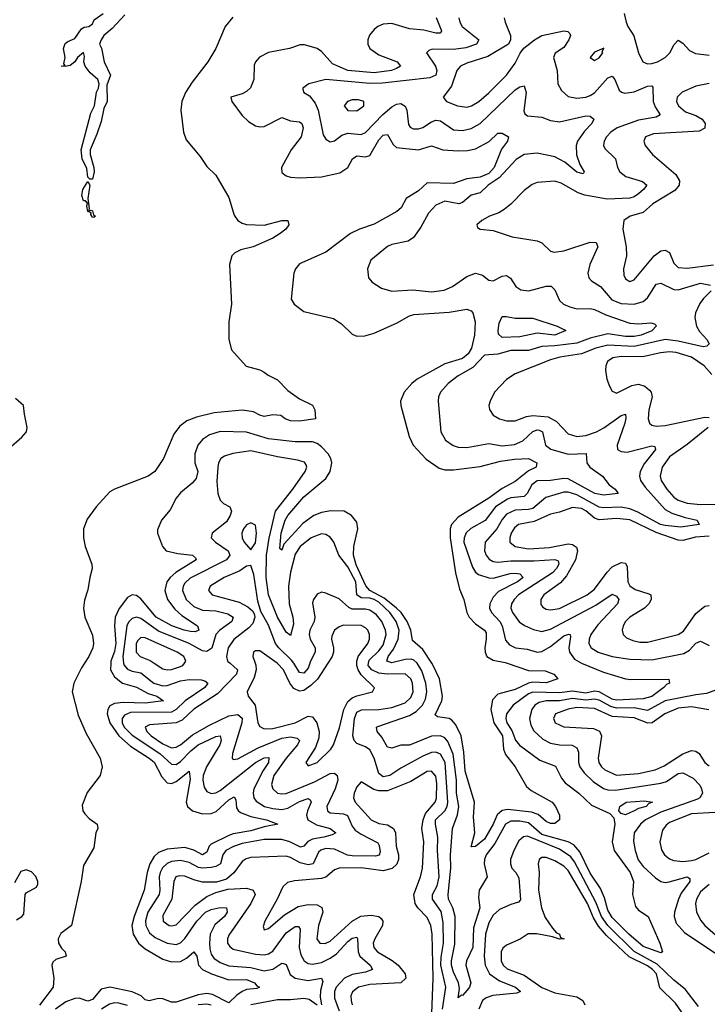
# Model space of a CAD drawing. Header units: inches. Extents: x 1552611 to 1694776, y 811966 to 917215.
# Tile 479 of 549: x 1651340 to 1654462, y 908452 to 912921. Entities that reach past the tile are written whole.
import ezdxf

# ---------------------------------------------------------------- set-up
doc = ezdxf.new("R2010")
doc.units = ezdxf.units.IN
doc.header["$MEASUREMENT"] = 0
doc.layers.add('B6950', color=7, linetype='Continuous')
doc.layers.add('B6951', color=7, linetype='Continuous')

msp = doc.modelspace()

# ---------------------------------------------------------------- linework, layer by layer
at = {"layer": 'B6950', "color": 5}
for points, elevation in [([(1651634.5, 910000), (1651620.8, 909979.2), (1651586.6, 909910), (1651578.6, 909870), (1651605.1, 909765.1), (1651641.7, 909681.7), (1651705, 909570), (1651714.7, 909530), (1651704.9, 909490), (1651647.1, 909413), (1651624.2, 909355.9), (1651627.3, 909330), (1651635.9, 909315.9), (1651655.5, 909295.5), (1651692.4, 909270), (1651694.6, 909250), (1651686.5, 909230), (1651677.2, 909162.8), (1651630, 909082.7), (1651619.7, 909010), (1651576, 908810), (1651527.2, 908772.8), (1651514.9, 908750), (1651517, 908730), (1651530, 908706.8), (1651546.8, 908690), (1651551, 908670), (1651504.8, 908655.2), (1651490, 908644), (1651485.7, 908630), (1651495.2, 908570), (1651491.9, 908530), (1651430, 908448.6)], 680), ([(1651753.8, 910000), (1651751.8, 909970), (1651770, 909938.9), (1651807.4, 909910), (1651870, 909892.2), (1651923.5, 909863.5), (1651962.2, 909850), (1651993, 909830), (1651910, 909818.5), (1651810, 909821.5), (1651770, 909817.6), (1651750, 909807.5), (1651739.9, 909790), (1651737.8, 909770), (1651749.2, 909730), (1651790, 909670.1), (1651843.9, 909623.9), (1651928.2, 909570), (1651950, 909550.5), (1651984.9, 909484.9), (1652010, 909457.5), (1652030, 909454.3), (1652050, 909463.4), (1652110.1, 909510.1), (1652113.4, 909473.4), (1652096.6, 909370), (1652102.3, 909350), (1652125, 909330), (1652170, 909316.3), (1652210, 909317.4), (1652232.5, 909327.5), (1652290, 909380.4), (1652313.1, 909393.1), (1652320.7, 909380.7), (1652324.6, 909344.6), (1652331.5, 909331.5), (1652343.1, 909323.1), (1652390, 909304.4), (1652460.4, 909290), (1652512.4, 909270), (1652450, 909257.9), (1652390, 909239.4), (1652310, 909226.2), (1652290, 909218.4), (1652210, 909178.7), (1652200.1, 909170), (1652190, 909143.1), (1652170.1, 909129.9), (1652130, 909152.4), (1652090, 909163.4), (1652010, 909156.6), (1651970, 909141.2), (1651950, 909123.6), (1651930.3, 909089.7), (1651918.2, 909050), (1651905, 908970), (1651859.9, 908850), (1651849.4, 908810), (1651854.6, 908770), (1651878.8, 908730), (1651910, 908704.5), (1651990, 908657.3), (1652030, 908644.3), (1652070, 908646.1), (1652097.9, 908662), (1652130, 908691), (1652144.3, 908670), (1652151.9, 908630), (1652169.6, 908609.6), (1652210.9, 908590), (1652290, 908562.6), (1652370, 908564.4), (1652405.8, 908550), (1652416.4, 908536.4), (1652428.5, 908530), (1652416.8, 908523.2), (1652370, 908519), (1652350, 908510.5), (1652326.1, 908493.9), (1652290, 908458.6), (1652216, 908496), (1652190, 908501.5), (1652150, 908495.8), (1652050, 908461.3), (1652030, 908462.2), (1651990, 908476.8), (1651970, 908478.7), (1651927.8, 908467.8), (1651910, 908472.3), (1651890.9, 908490.9), (1651850, 908509.4), (1651750, 908530.4), (1651710, 908520.7), (1651670, 908474.2), (1651650, 908465.6), (1651610, 908480.2), (1651590, 908478.2), (1651550, 908463.2), (1651503.4, 908430)], 720), ([(1651811.8, 910000), (1651812.8, 909992.8), (1651830, 909972.8), (1651850, 909963.7), (1651890, 909957.1), (1651949, 909910), (1651990, 909897.2), (1652010, 909899), (1652070, 909920.4), (1652110, 909927), (1652164.7, 909924.7), (1652180.7, 909920.7), (1652194.1, 909910), (1652180.9, 909890), (1652091.2, 909830), (1652050.4, 909789.6), (1652030, 909778.3), (1651843.3, 909776.7), (1651815.3, 909764.7), (1651805.8, 909750), (1651806, 909730), (1651815, 909710), (1651850, 909673.4), (1651975.9, 909590), (1652030, 909542.3), (1652050, 909541.1), (1652070, 909554.2), (1652116.7, 909603.3), (1652150.9, 909630), (1652230, 909668.1), (1652250.5, 909670.5), (1652255.2, 909650), (1652248.4, 909630), (1652187.8, 909530), (1652173.5, 909490), (1652170.9, 909470), (1652177.9, 909437.9), (1652190, 909417.5), (1652208.7, 909408.7), (1652230, 909412), (1652250, 909423.1), (1652410, 909549.7), (1652450, 909570.4), (1652471.8, 909571.8), (1652469.5, 909550), (1652446, 909514), (1652403.8, 909430), (1652400.3, 909410), (1652402.8, 909390), (1652413.9, 909373.9), (1652451.1, 909350), (1652490, 909340.2), (1652530, 909337), (1652556.9, 909343.1), (1652610, 909373.3), (1652650, 909386), (1652659.5, 909379.5), (1652662.8, 909370), (1652646.4, 909330), (1652642.7, 909310), (1652647.8, 909290), (1652686.9, 909266.9), (1652750.3, 909250), (1652775, 909230), (1652759.4, 909220.6), (1652720.3, 909210), (1652670, 909202.1), (1652648.9, 909191.1), (1652630, 909170.4), (1652614.3, 909165.7), (1652567.1, 909190), (1652530, 909199.8), (1652450, 909199.6), (1652350, 909181.5), (1652311.1, 909168.9), (1652275.9, 909150), (1652263, 909130), (1652252, 909090), (1652230, 909077), (1652210, 909072.9), (1652170, 909069.4), (1652152.5, 909072.5), (1652110, 909095.4), (1652070, 909104.8), (1652030, 909099.8), (1652010, 909091), (1651989, 909071), (1651978, 909050), (1651973.1, 909030), (1651975.8, 908970), (1651972.6, 908950), (1651922.1, 908870), (1651911.5, 908831.5), (1651912.8, 908810), (1651930, 908777.1), (1651955.9, 908755.9), (1652010, 908728.9), (1652050, 908723.1), (1652070, 908730.6), (1652090, 908750.1), (1652144.3, 908830), (1652184.1, 908870), (1652210, 908881.8), (1652250, 908891.6), (1652279, 908890), (1652281.8, 908870), (1652270.1, 908850), (1652226.6, 908813.4), (1652205.4, 908770), (1652201.1, 908730), (1652203.7, 908703.7), (1652210, 908680.2), (1652222, 908661.9), (1652250, 908642), (1652290, 908627.1), (1652390, 908618.5), (1652450, 908604.3), (1652490, 908611.2), (1652530, 908638.5), (1652537.7, 908637.7), (1652550, 908632.8), (1652567.9, 908587.9), (1652590.7, 908570.7), (1652650, 908560.6), (1652710.4, 908570), (1652715.7, 908555.7), (1652706, 908514), (1652704.8, 908484.8), (1652710.1, 908449.9)], 740), ([(1652295.2, 910000), (1652328.3, 909970), (1652324.8, 909950), (1652238.1, 909861.9), (1652130, 909792.3), (1652078.1, 909741.9), (1652050, 909729.9), (1651930, 909721.2), (1651910.2, 909710), (1651916.8, 909690), (1651936.3, 909670), (1651990, 909633.7), (1652030, 909616.7), (1652050, 909618.5), (1652070, 909629.7), (1652125, 909675), (1652201.4, 909718.6), (1652290, 909760.7), (1652330, 909768.1), (1652350, 909750.2), (1652348.3, 909730), (1652306.4, 909590), (1652304.4, 909570), (1652310, 909563.6), (1652330, 909566.9), (1652423.4, 909616.6), (1652530, 909659.8), (1652570, 909666.4), (1652600.5, 909660.5), (1652610.6, 909650), (1652601.5, 909630), (1652550, 909569.5), (1652493.8, 909490), (1652483.3, 909450), (1652489.4, 909429.4), (1652511.1, 909411.1), (1652530, 909406.9), (1652550, 909409.3), (1652678.8, 909461.2), (1652750, 909499.2), (1652770, 909501.4), (1652781.7, 909490), (1652784, 909470), (1652771.8, 909430), (1652735.1, 909350), (1652736.8, 909330), (1652750, 909321.2), (1652810, 909316.3), (1652828.4, 909308.4), (1652850, 909260.5), (1652863.1, 909243.1), (1652890, 909223.8), (1652965.6, 909185.6), (1652972.5, 909172.5), (1652976, 909144), (1652971.4, 909128.6), (1652955.3, 909124.7), (1652850, 909125.6), (1652828.8, 909128.8), (1652770, 909156.5), (1652730, 909159), (1652707.9, 909152.1), (1652697.2, 909142.8), (1652671.8, 909090), (1652650, 909085.3), (1652613.7, 909093.7), (1652570, 909118), (1652550, 909124), (1652390, 909118), (1652367.9, 909112.1), (1652350, 909100.2), (1652311.8, 909048.2), (1652279.6, 909020.4), (1652233.7, 909006.3), (1652170, 909006.4), (1652130, 909017), (1652090, 909034.2), (1652064.5, 909035.5), (1652049.5, 909030), (1652039.9, 909010), (1652031.2, 908930), (1651990, 908855.1), (1651991, 908830), (1652019.3, 908810), (1652030, 908807.7), (1652050, 908813.3), (1652137.4, 908902.6), (1652190, 908941.2), (1652230, 908959.4), (1652284.7, 908975.3), (1652370, 908979.2), (1652399.7, 908970), (1652408.5, 908950), (1652390.1, 908910), (1652290, 908766.6), (1652283.5, 908750), (1652283.9, 908730), (1652294.2, 908714.2), (1652310, 908703.1), (1652410, 908679), (1652450, 908676.2), (1652470, 908680.9), (1652490, 908694), (1652550, 908776.7), (1652590, 908805.8), (1652605.6, 908805.6), (1652613.2, 908793.2), (1652608.3, 908710), (1652615.9, 908675.9), (1652631, 908650), (1652650, 908637.5), (1652670, 908634.1), (1652710, 908642.3), (1652750, 908660.9), (1652778.6, 908681.4), (1652830, 908737), (1652850, 908752), (1652870, 908756.9), (1652874.4, 908750), (1652876.1, 908690), (1652884.3, 908670), (1652930.8, 908630), (1652942.2, 908610), (1652910, 908597.4), (1652850, 908587.3), (1652814.6, 908570), (1652777.3, 908530), (1652769.7, 908510), (1652770, 908480.4), (1652790, 908422.7)], 760), ([(1651951.3, 910000), (1651990, 909975.4), (1652010, 909970.1), (1652030, 909971.6), (1652070, 909984.9), (1652081.4, 909990), (1652088.2, 910000)], 760), ([(1652409.3, 910000), (1652412.1, 909992), (1652413.3, 909970), (1652404, 909936), (1652372.2, 909870), (1652377.1, 909850), (1652409.3, 909809.3), (1652421.9, 909730), (1652430, 909712.4), (1652450, 909701.9), (1652490, 909703.8), (1652590, 909729.7), (1652650, 909760.3), (1652670, 909756.9), (1652689.4, 909729.4), (1652698.9, 909690), (1652698.5, 909661.5), (1652682.5, 909617.6), (1652639.6, 909550), (1652650, 909534.4), (1652690, 909549.5), (1652752.8, 909610), (1652765.3, 909630), (1652792.5, 909707.5), (1652812.3, 909790), (1652830, 909826.4), (1652850, 909843.6), (1652870, 909852.3), (1652942.4, 909870), (1652950.9, 909889.1), (1652890, 909947), (1652876, 909970), (1652870.2, 909990), (1652870.2, 910000)], 780), ([(1652738.8, 910000), (1652691.5, 909928.5), (1652661.5, 909898.5), (1652630, 909876.4), (1652610, 909873.8), (1652585.1, 909885.1), (1652565.9, 909910), (1652537.9, 909970), (1652510, 909998.9), (1652508.4, 910000)], 780), ([(1652657.5, 910000), (1652650, 909977.4), (1652630, 909954.6), (1652610, 909958.6), (1652584.1, 910000)], 760), ([(1653259.6, 908430), (1653274.6, 908530), (1653251.5, 908630), (1653253.3, 908666.7), (1653264.8, 908730), (1653262.7, 908822.7), (1653252.8, 908872.8), (1653213.5, 908930), (1653214, 908950), (1653234.9, 908990), (1653243.8, 909030), (1653237.4, 909150), (1653238.8, 909210), (1653227, 909270), (1653227.7, 909290), (1653270.6, 909330), (1653280.5, 909350), (1653283.2, 909370), (1653272, 909550), (1653250, 909587.2), (1653230, 909596.4), (1653210, 909595.3), (1653170, 909578.5), (1653070, 909524.6), (1653020.5, 909490), (1652990, 909484.1), (1652970, 909500.2), (1652949.1, 909569.1), (1652930, 909606.9), (1652910, 909621.2), (1652870, 909635.4), (1652858.1, 909650), (1652853.2, 909670), (1652860.1, 909750), (1652870, 909777.8), (1652891.1, 909788.9), (1652970, 909789.7), (1653030, 909798.7), (1653090, 909820.7), (1653115.5, 909844.5), (1653126.5, 909870), (1653123.7, 909910), (1653115.6, 909930), (1653090, 909952.1), (1653010, 909950.2), (1652970, 909955.7), (1652938.4, 909970), (1652922.4, 909990), (1652924, 910000)], 760), ([(1653890, 909999.9), (1653990, 909959.9), (1654090.6, 909929.4), (1654113.9, 909926.1), (1654287.5, 909927.5), (1654290.4, 909910), (1654276.6, 909903.4), (1654264.2, 909890), (1654210, 909849.4), (1654170, 909838.9), (1654050, 909832.1), (1654030, 909837.5), (1653970, 909870), (1653950, 909873.1), (1653910, 909864.4), (1653850, 909873.6), (1653790, 909865.1), (1653670, 909868.6), (1653650, 909861.5), (1653579.8, 909810), (1653550.1, 909770), (1653546.5, 909750), (1653551.9, 909730), (1653574.2, 909694.2), (1653591, 909651), (1653608.6, 909628.6), (1653700.8, 909560.8), (1653772.6, 909532.6), (1653799.2, 909479.2), (1653817, 909457), (1653878.9, 909410), (1653935.9, 909355.9), (1654018.5, 909318.5), (1654037.9, 909297.9), (1654042.3, 909270), (1654029.6, 909190), (1654039.1, 909150), (1654111.9, 909050), (1654126.2, 909010), (1654122.2, 908950), (1654136.3, 908896.3), (1654150, 908878.9), (1654193.3, 908850), (1654246.5, 908730), (1654258, 908690), (1654250, 908686), (1654170, 908715), (1654106, 908770), (1654030, 908846.7), (1654010, 908879.5), (1653995.2, 908935.2), (1653977, 908977), (1653930, 909047.6), (1653883.6, 909143.6), (1653855.2, 909175.2), (1653829.4, 909189.4), (1653710, 909222.6), (1653650, 909276.1), (1653610, 909283.7), (1653570, 909283.4), (1653545.7, 909270), (1653497.3, 909182.7), (1653458.1, 909130), (1653450.5, 909110), (1653449.2, 909090), (1653462.9, 909030), (1653426.6, 908970), (1653422.7, 908937.3), (1653428.3, 908890), (1653400.7, 908799.3), (1653397.2, 908710), (1653367.8, 908650), (1653365.1, 908630), (1653388.6, 908550), (1653381.7, 908530), (1653370, 908514), (1653350, 908492.8), (1653345.8, 908494.2), (1653330, 908481.2), (1653336.2, 908523.8), (1653332.5, 908550), (1653310, 908597.4), (1653300.3, 908630), (1653299.7, 908650), (1653315, 908725), (1653317.4, 908850), (1653305.9, 908890), (1653286.5, 908930), (1653284.7, 908950), (1653297, 909070), (1653296.6, 909130), (1653305.1, 909250), (1653327.8, 909312.2), (1653333.4, 909350), (1653322.5, 909410), (1653322.6, 909470), (1653307.8, 909587.8), (1653284.3, 909644.3), (1653270, 909661.6), (1653250, 909671.1), (1653210, 909668.6), (1653110, 909628.7), (1653070, 909628.9), (1653030, 909614.6), (1653010, 909619.8), (1652983.9, 909663.9), (1652962.2, 909690), (1652960.4, 909710), (1652966.4, 909713.6), (1653110, 909762.3), (1653139.3, 909780.7), (1653168, 909810), (1653182.8, 909837.2), (1653188.5, 909870), (1653184.3, 909910), (1653166, 909966), (1653144.1, 910000)], 740), ([(1653552.8, 910000), (1653650, 909966.8), (1653726.2, 909966.2), (1653764.4, 909950), (1653783, 909930), (1653729.5, 909910.5), (1653670, 909914.4), (1653650, 909910), (1653590, 909880.4), (1653510, 909859.7), (1653486.3, 909833.7), (1653479.3, 909790), (1653492.9, 909730), (1653532.4, 909670), (1653536.7, 909610), (1653545.7, 909585.7), (1653589.5, 909530), (1653640.8, 909440.8), (1653662.3, 909422.3), (1653757.3, 909370), (1653772.9, 909350), (1653790.4, 909310), (1653790.6, 909290), (1653770, 909272.3), (1653750, 909273.3), (1653730, 909281.7), (1653693.1, 909313.1), (1653663.8, 909323.8), (1653556.2, 909336.2), (1653530, 909332.4), (1653507.3, 909312.7), (1653490, 909269.9), (1653450, 909201.7), (1653410, 909169), (1653390, 909166.6), (1653406.3, 909230), (1653400.9, 909300.9), (1653405.5, 909370), (1653363.1, 909510), (1653357, 909597), (1653344.1, 909670), (1653320, 909719.9), (1653301.8, 909741.8), (1653289.1, 909749.1), (1653237.3, 909757.3), (1653226.5, 909766.5), (1653257.2, 909830), (1653259.3, 909850), (1653246.4, 909930), (1653217.6, 909990), (1653211, 910000)], 720), ([(1654532.5, 909890), (1654457.9, 909862.1), (1654410, 909856.9), (1654270, 909829.4), (1654190, 909786.1), (1654130, 909797.1), (1654050, 909796.7), (1654023.8, 909803.8), (1653970, 909832.5), (1653950, 909836.5), (1653910, 909832), (1653850, 909840.5), (1653790, 909828.9), (1653730, 909828.9), (1653698, 909822), (1653678.8, 909810), (1653665.4, 909790), (1653654.6, 909750), (1653659.8, 909719.8), (1653673.5, 909693.5), (1653715.1, 909655.1), (1653750, 909637.5), (1653790, 909630.1), (1653847.7, 909627.7), (1653870, 909616.3), (1653876.8, 909596.8), (1653877.4, 909550), (1653883.6, 909530), (1653903.1, 909503.1), (1653942.8, 909462.8), (1653990, 909431.9), (1654010, 909425.1), (1654044.3, 909424.3), (1654250, 909456.3), (1654276.8, 909463.2), (1654330, 909499.3), (1654350, 909503), (1654397.8, 909477.8), (1654427, 909447), (1654435.9, 909430), (1654439.3, 909410), (1654427.4, 909390), (1654417.3, 909382.7), (1654250, 909324.6), (1654180.4, 909290), (1654158, 909270), (1654129.6, 909230), (1654127.3, 909192.7), (1654134.1, 909150), (1654148.5, 909108.5), (1654170, 909077.6), (1654225.8, 909025.8), (1654250, 909009.3), (1654270, 909005.3), (1654288.1, 909008.1), (1654370, 909030.1), (1654382.5, 909022.5), (1654382.5, 909010), (1654343.2, 908956.8), (1654330.4, 908930), (1654313.3, 908870), (1654311.8, 908850), (1654320.2, 908820.2), (1654358.3, 908778.3), (1654513.9, 908673.9)], 760), ([(1654468.1, 909788.1), (1654390, 909801.9), (1654330, 909795.7), (1654268.3, 909770), (1654210.8, 909730), (1654192.2, 909727.8), (1654130, 909751.9), (1654030, 909758.6), (1653950, 909794.3), (1653870, 909799.2), (1653830, 909791.8), (1653772.4, 909770), (1653762.7, 909750), (1653771.3, 909730), (1653810, 909711.3), (1653944.4, 909704.4), (1653972.6, 909692.6), (1653981.9, 909670), (1653966.7, 909570), (1653969.6, 909550), (1653981.5, 909530), (1653996.7, 909516.7), (1654050, 909492.3), (1654150, 909499.6), (1654224.4, 909515.6), (1654265.8, 909534.2), (1654350, 909589.4), (1654390, 909604.6), (1654410, 909601), (1654424.8, 909590), (1654450.7, 909550), (1654470, 909534.9)], 780), ([(1653211.7, 908410), (1653217.1, 908570), (1653213.1, 908770), (1653206.1, 908810), (1653190, 908846.3), (1653148.1, 908890), (1653134.9, 908910), (1653129.9, 908950), (1653159.3, 909030), (1653168.6, 909070), (1653174.2, 909190), (1653166.4, 909250), (1653172, 909290), (1653182.2, 909317.8), (1653225.5, 909370), (1653232.2, 909387.8), (1653233.8, 909453.8), (1653230, 909488.2), (1653210.3, 909510.3), (1653190, 909508.3), (1653116, 909464), (1653010, 909420.3), (1652970, 909421), (1652947.5, 909427.5), (1652890, 909462.6), (1652870, 909439.7), (1652858, 909410), (1652855.7, 909390), (1652863.7, 909370), (1652935.2, 909290), (1652970, 909272.9), (1653010, 909266.7), (1653036.5, 909250), (1653046.2, 909230), (1653048.8, 909170), (1653059.4, 909130), (1653059.2, 909110), (1653051.7, 909088.3), (1653031.7, 909068.3), (1652990, 909058.6), (1652890, 909071.9), (1652789.7, 909070.3), (1652770, 909062.8), (1652730.1, 909029.9), (1652710, 909022.6), (1652587, 909013), (1652555.3, 909004.7), (1652534.8, 908985.2), (1652509.5, 908930), (1652452.6, 908830), (1652445.7, 908805.7), (1652450, 908790.8), (1652470, 908795.6), (1652542, 908858), (1652604.1, 908895.9), (1652650, 908905.7), (1652690, 908903.9), (1652711.8, 908891.8), (1652715.6, 908870), (1652696.6, 908810), (1652688.5, 908750), (1652702.8, 908730), (1652727.4, 908727.4), (1652750, 908739), (1652850, 908828.7), (1652888.6, 908851.4), (1652936.4, 908856.4), (1652970.1, 908850.1), (1652981.2, 908841.1), (1652989, 908830), (1652986.7, 908810), (1652951.9, 908750), (1652945.5, 908730), (1652947.7, 908710), (1652964.3, 908690), (1653031.1, 908651), (1653058.3, 908630), (1653090.4, 908590.3), (1653092.6, 908570), (1653070, 908549.9), (1652930, 908541.8), (1652878.4, 908530), (1652851.2, 908508.8), (1652843.6, 908490), (1652844.4, 908470), (1652849.8, 908449.8)], 780), ([(1654497.8, 909322.2), (1654390, 909317.2), (1654290, 909278), (1654274.3, 909265.7), (1654257.9, 909242.1), (1654246.5, 909190), (1654253.2, 909153.2), (1654267.5, 909130), (1654290, 909112.7), (1654310, 909105.1), (1654350, 909100.7), (1654390, 909105.3), (1654410, 909110.1), (1654470, 909139.5)], 780), ([(1654422.4, 908442.4), (1654360.8, 908520.8), (1654310, 908561.6), (1654234.6, 908634.6), (1654130, 908691.3), (1654010.4, 908810), (1653982, 908850), (1653956, 908916), (1653858.8, 909098.8), (1653842.1, 909122.1), (1653790, 909155.5), (1653644.9, 909215.1), (1653627.1, 909212.9), (1653606.5, 909193.5), (1653583.5, 909150), (1653568.7, 909110), (1653567.9, 909090), (1653575, 909070), (1653592.9, 909050), (1653606.2, 909026.2), (1653614.2, 908925.8), (1653604.7, 908915.3), (1653570, 908905.8), (1653517.9, 908882.1), (1653490, 908857.4), (1653470, 908822.4), (1653454.2, 908770), (1653448, 908670), (1653452.8, 908630), (1653473.1, 908590), (1653518.4, 908558.4), (1653591.1, 908530), (1653614, 908510), (1653596.6, 908503.4), (1653488.3, 908491.7), (1653458.1, 908481.9), (1653441.5, 908470), (1653425.2, 908430)], 760), ([(1654374.1, 908374.1), (1654316.9, 908456.9), (1654246.5, 908526.5), (1654230.7, 908590), (1654213.4, 908610), (1654190, 908626), (1654107, 908667), (1654004.6, 908764.6), (1653967.4, 908807.4), (1653945, 908845), (1653917.4, 908910), (1653830, 909058.7), (1653810, 909078.8), (1653770, 909103.4), (1653730, 909118.4), (1653710, 909118), (1653698, 909110), (1653694.4, 909090), (1653698.9, 909050), (1653695.8, 908970), (1653709.1, 908890), (1653726.2, 908846.2), (1653758.3, 908798.3), (1653776.9, 908776.9), (1653791.3, 908770), (1653795.1, 908755.1), (1653811.7, 908750), (1653790, 908747.6), (1653758.8, 908758.8), (1653687.9, 908772.1), (1653647.8, 908772.2), (1653611.5, 908748.5), (1653550, 908720.6), (1653532.7, 908707.3), (1653525.1, 908690), (1653526.6, 908650), (1653535.5, 908630), (1653552.4, 908612.4), (1653630, 908583.6), (1653710, 908528), (1653770, 908504.2), (1653870, 908485.4), (1653897.3, 908470), (1653905, 908450)], 780), ([(1651325.1, 908834.9), (1651349.5, 908850.5), (1651358.4, 908861.6), (1651365.6, 908950), (1651370, 908957.3), (1651416.2, 908983.8), (1651422, 908998), (1651422, 909010), (1651412.7, 909032.7), (1651393.2, 909053.2), (1651370, 909062.4), (1651345.5, 909054.5), (1651316.7, 909003.3)], 680), ([(1654470, 908996.5), (1654430, 908962.4), (1654412.3, 908930), (1654408.4, 908910), (1654413.3, 908870), (1654432.6, 908832.6), (1654450, 908810.1), (1654534.9, 908734.9)], 780), ([(1652690, 908448.7), (1652654.3, 908474.3), (1652630, 908478.8), (1652570, 908472.4), (1652510, 908472.2), (1652390, 908449.9)], 740), ([(1651830, 908446.4), (1651790, 908457.9), (1651770, 908458.1), (1651747.1, 908452.9), (1651711.5, 908430)], 740), ([(1652210, 908448.7), (1652190, 908453.2), (1652150, 908450.2)], 740)]:
    msp.add_lwpolyline(points, dxfattribs=dict(at, elevation=elevation))
at = {"layer": 'B6950', "color": 5, "elevation": 740}
msp.add_lwpolyline([(1654090, 909312.4), (1654070, 909318), (1654060.7, 909330), (1654064.7, 909350), (1654092.6, 909370), (1654175.6, 909375.6), (1654212.9, 909370), (1654196.9, 909363.1), (1654184.6, 909350), (1654150, 909340.4), (1654130, 909329.6)], close=True, dxfattribs=at)
at = {"layer": 'B6951', "color": 5}
for points, elevation in [([(1651817.3, 912942.7), (1651759.5, 912880.5), (1651722.6, 912850), (1651710.3, 912830), (1651702, 912810), (1651711.7, 912791.7), (1651724, 912730), (1651752.7, 912670), (1651735.9, 912624.1), (1651737.3, 912550), (1651722, 912518), (1651710, 912459), (1651690, 912401.2), (1651660.3, 912330), (1651660.3, 912310), (1651676.9, 912250), (1651678, 912230), (1651670, 912197.2), (1651658, 912198), (1651650, 912206), (1651645.5, 912245.5), (1651623.5, 912290), (1651619.7, 912330), (1651663.6, 912496.4), (1651680.5, 912530), (1651688.5, 912591.5), (1651698, 912610), (1651700.9, 912630), (1651695.1, 912650), (1651659.7, 912679.7), (1651637.6, 912710), (1651631.3, 912730), (1651634.3, 912754.3), (1651630, 912772.3), (1651602, 912750), (1651591, 912730), (1651570, 912713.2), (1651548.4, 912708.4), (1651528.7, 912710), (1651546, 912714), (1651541.2, 912721.2), (1651547.3, 912750), (1651539.6, 912790), (1651547.3, 912812.7), (1651558, 912822), (1651590, 912836), (1651620.2, 912879.8), (1651632.5, 912887.5), (1651654, 912890), (1651670, 912902.8), (1651679, 912921), (1651719.6, 912950)], 660), ([(1654083.7, 912950), (1654092.7, 912910), (1654100.5, 912890), (1654128, 912848), (1654150, 912770.3), (1654169.3, 912730), (1654190, 912720.4), (1654210, 912722.1), (1654235.8, 912730), (1654269.8, 912750), (1654291.9, 912770), (1654311, 912809), (1654330, 912828.2), (1654350, 912815.3), (1654381.4, 912781.4), (1654407.5, 912767.5), (1654470, 912759.4)], 780), ([(1652307.1, 912932.9), (1652272.5, 912890), (1652230, 912790.6), (1652193.8, 912730), (1652122.7, 912637.3), (1652092.3, 912590), (1652075.7, 912550), (1652071.8, 912510), (1652083.7, 912410), (1652096, 912376), (1652159.6, 912299.6), (1652190, 912255.3), (1652230, 912215.8), (1652290, 912114.7), (1652314, 912034), (1652329.7, 912009.7), (1652350, 911997), (1652370, 911991.8), (1652450, 911989.1), (1652530, 912010.1), (1652557.3, 912010), (1652561.7, 911990), (1652548, 911970), (1652522, 911950), (1652489.2, 911930), (1652400.7, 911890), (1652343.3, 911876.7), (1652317.1, 911862.9), (1652303.2, 911850), (1652293.2, 911810), (1652302.3, 911630), (1652290.1, 911550), (1652289, 911469), (1652302, 911422), (1652367.9, 911347.9), (1652430, 911332.4), (1652450, 911322), (1652467.4, 911307.4), (1652510, 911286), (1652557.7, 911237.7), (1652610, 911200.7), (1652670, 911171), (1652680.7, 911150), (1652682.8, 911110), (1652610, 911098.7), (1652570, 911099.9), (1652545.7, 911110), (1652525, 911125), (1652490, 911127.1), (1652450, 911119.9), (1652430, 911125.6), (1652401.7, 911141.7), (1652350, 911149.3), (1652222.6, 911137.4), (1652142.4, 911117.6), (1652099.2, 911100.8), (1652065.2, 911074.8), (1652040.2, 911039.8), (1651993.1, 910930), (1651954, 910870), (1651922.8, 910850), (1651770, 910790.6), (1651750, 910778.5), (1651687.2, 910710), (1651646.5, 910653.5), (1651629.6, 910610.4), (1651629.5, 910570), (1651636.8, 910530), (1651667.8, 910450), (1651669.4, 910430), (1651658.1, 910390), (1651650, 910334), (1651634.1, 910285.9), (1651629.6, 910250), (1651636.2, 910210), (1651670, 910127), (1651675, 910090), (1651672.3, 910070), (1651654.3, 910030), (1651634.5, 910000)], 680), ([(1653230.6, 912930.6), (1653255.6, 912870), (1653250, 912859.8), (1653230, 912859.7), (1653174.2, 912874.2), (1653110, 912879.2), (1653030, 912904.3), (1652990, 912901.1), (1652965.5, 912890), (1652950, 912876.8), (1652928.6, 912851.4), (1652920.9, 912830), (1652921.2, 912810), (1652930.2, 912790), (1652970, 912761.6), (1653053.4, 912730), (1653068.3, 912710), (1653050, 912699.6), (1653027.4, 912690), (1652950, 912680.6), (1652830, 912690.5), (1652760.4, 912720.4), (1652710, 912777.3), (1652690, 912790.5), (1652632.4, 912807.6), (1652613.7, 912806.3), (1652564.7, 912790), (1652470, 912771.6), (1652428.6, 912751.4), (1652410.3, 912730), (1652404.7, 912715.3), (1652403.2, 912650), (1652387.5, 912612.5), (1652370, 912595), (1652350, 912585.3), (1652298.8, 912570), (1652303, 912550), (1652350, 912486), (1652378.9, 912458.9), (1652410, 912439.8), (1652430, 912435), (1652450, 912436.8), (1652530, 912476.8), (1652570, 912462.6), (1652610, 912458.3), (1652620.7, 912450), (1652626.5, 912430), (1652617.4, 912390), (1652573.2, 912330), (1652528.1, 912250), (1652530, 912228.2), (1652550, 912211.8), (1652570, 912206), (1652610, 912203), (1652710, 912208.1), (1652794.1, 912225.9), (1652829.9, 912250.1), (1652850.9, 912289.1), (1652870, 912303.9), (1652910, 912299.1), (1652930, 912304.4), (1652970, 912375.7), (1652990, 912397.5), (1653010, 912399.4), (1653034.9, 912354.9), (1653050, 912341.8), (1653150, 912330.9), (1653210, 912348.1), (1653260.5, 912330), (1653330, 912325.5), (1653372.6, 912327.4), (1653410, 912335.5), (1653471.1, 912368.9), (1653510, 912405.4), (1653530, 912406.4), (1653559.5, 912390), (1653555.2, 912370), (1653526.9, 912333.1), (1653494.6, 912250), (1653470, 912223), (1653430, 912206.3), (1653370, 912199.5), (1653310, 912178), (1653190, 912180.4), (1653150, 912144), (1653094, 912110), (1653072.4, 912067.6), (1653051.5, 912050), (1652950, 911992.5), (1652882.4, 911970), (1652841.3, 911950), (1652730, 911865.5), (1652610, 911813.5), (1652591.6, 911790), (1652585.3, 911770), (1652573.1, 911653.1), (1652586, 911630), (1652630, 911597), (1652764.8, 911564.8), (1652800.5, 911540.5), (1652850, 911494), (1652870, 911485.2), (1652906.4, 911486.4), (1652950, 911498.4), (1653054.1, 911545.9), (1653110, 911577.2), (1653130, 911583.1), (1653290, 911593.8), (1653370, 911606.8), (1653390, 911599.3), (1653396.8, 911590), (1653407.8, 911550), (1653404.6, 911490), (1653391.5, 911430), (1653375.8, 911404.2), (1653350, 911383.9), (1653270, 911358.6), (1653144.5, 911290), (1653119.8, 911270), (1653085.5, 911230), (1653068.5, 911190), (1653070.2, 911170), (1653108, 911030), (1653126.3, 910990), (1653185.7, 910925.7), (1653244.9, 910884.9), (1653270, 910877.3), (1653310, 910877.9), (1653430, 910893), (1653522.5, 910917.5), (1653586.8, 910926.8), (1653650, 910930.1), (1653688.2, 910910), (1653684, 910890), (1653650, 910873.8), (1653590, 910824.8), (1653530, 910793.2), (1653470.2, 910749.8), (1653330, 910663.4), (1653300.3, 910630), (1653294.8, 910610), (1653294.5, 910570), (1653318.7, 910410), (1653336.3, 910336.3), (1653356.3, 910290), (1653369.5, 910230), (1653380.7, 910210), (1653410, 910178.6), (1653450.8, 910150.8), (1653457.7, 910137.7), (1653458.4, 910110), (1653451.6, 910070), (1653452.9, 910050), (1653461.1, 910030), (1653490, 910013.8), (1653543.3, 910003.3), (1653552.8, 910000)], 720), ([(1653333.2, 912930), (1653337.8, 912910), (1653349.4, 912890), (1653424.3, 912830), (1653413.8, 912810), (1653365.9, 912794.1), (1653310, 912786), (1653211.9, 912788.1), (1653198, 912782), (1653187.2, 912770), (1653227.3, 912710), (1653233.7, 912690), (1653230, 912669.2), (1653202.6, 912657.4), (1652987.6, 912632.4), (1652930, 912632.3), (1652729.6, 912650.4), (1652652.4, 912630), (1652624.9, 912610), (1652625.1, 912605.1), (1652630.4, 912590), (1652655.4, 912575.4), (1652681.6, 912541.6), (1652695, 912510), (1652718.1, 912398.1), (1652730, 912378.3), (1652750, 912367.3), (1652770, 912371.1), (1652803.3, 912396.7), (1652830, 912406.2), (1652890, 912400.1), (1652910, 912408.4), (1652988.8, 912491.2), (1653030, 912526.2), (1653050, 912537.3), (1653070, 912540.8), (1653090, 912529), (1653097.1, 912510), (1653105.1, 912445.1), (1653112.9, 912432.8), (1653126, 912426), (1653150, 912425.2), (1653170, 912432.3), (1653210, 912457.9), (1653230, 912465.3), (1653250, 912462.1), (1653310, 912421.9), (1653350, 912418.8), (1653390, 912426.6), (1653430, 912450.1), (1653590, 912602.1), (1653610, 912616.1), (1653630, 912621.1), (1653639, 912590), (1653628, 912508), (1653633.3, 912493.3), (1653644.7, 912484.7), (1653710, 912478.2), (1653750, 912463.7), (1653790, 912457.5), (1653910, 912484.8), (1653930, 912483.5), (1653945.8, 912470), (1653936.8, 912450), (1653904.3, 912415.7), (1653872.1, 912370), (1653866.6, 912350), (1653868.4, 912308.4), (1653883.5, 912263.5), (1653902.6, 912230), (1653897.8, 912222.2), (1653870, 912228.4), (1653815.1, 912275.1), (1653770, 912299), (1653690, 912315.5), (1653630, 912308.9), (1653593.3, 912286.7), (1653517, 912203), (1653466.9, 912170), (1653430, 912134.9), (1653390, 912124.5), (1653350, 912091), (1653334, 912086), (1653270, 912097.3), (1653230, 912079.8), (1653196.7, 912043.3), (1653161.1, 911978.9), (1653127.9, 911932.1), (1653103.5, 911916.5), (1653030, 911901.3), (1653010, 911891.6), (1652934.6, 911830), (1652918.7, 911790), (1652923.7, 911750), (1652940.4, 911730), (1652982.8, 911702.8), (1653030, 911688.3), (1653125, 911695.1), (1653210, 911686.5), (1653267, 911693), (1653304.7, 911710), (1653370, 911755.2), (1653410, 911771.1), (1653441.8, 911761.8), (1653470, 911738.9), (1653490, 911736.5), (1653530, 911757.6), (1653550, 911760.3), (1653567.7, 911747.7), (1653592.6, 911710), (1653614.4, 911694.4), (1653650.9, 911690.9), (1653730, 911711.6), (1653752.3, 911712.3), (1653770, 911694.9), (1653790, 911646), (1653809, 911630), (1653837.4, 911617.4), (1653870, 911609.1), (1653930, 911609.7), (1653950, 911605.1), (1654001.5, 911581.5), (1654110, 911543.9), (1654150, 911540.1), (1654205.8, 911545.8), (1654221.3, 911541.3), (1654231.6, 911531.5), (1654210, 911509.6), (1654161.5, 911490), (1654130, 911483.7), (1654090, 911483.2), (1654010, 911495.2), (1653930, 911475.7), (1653870, 911452.5), (1653770, 911440.5), (1653710, 911438.3), (1653650, 911419.6), (1653570, 911420.3), (1653510, 911402.6), (1653450, 911397.8), (1653397.6, 911342.4), (1653330, 911304.7), (1653285, 911270), (1653251.1, 911230), (1653242, 911210), (1653239.7, 911190), (1653252.4, 911050), (1653273.1, 911013.1), (1653308.2, 910988.2), (1653330, 910981), (1653370, 910978.8), (1653470, 910998.2), (1653530, 910987.7), (1653586.7, 910993.3), (1653623.7, 911010), (1653670, 911052.6), (1653690, 911059.7), (1653697.9, 911057.9), (1653713.6, 911050), (1653727.4, 910990), (1653751.6, 910971.6), (1653830, 910949.7), (1653911.8, 910951.8), (1653915.1, 910910), (1653927.9, 910890), (1653986.3, 910850), (1654016, 910810), (1654043.8, 910790), (1654056.3, 910770), (1653990, 910762.6), (1653951, 910770), (1653830, 910837.1), (1653810, 910838.2), (1653750, 910829.1), (1653690, 910828.6), (1653665.1, 910810), (1653644.1, 910770), (1653630, 910757.5), (1653570, 910751.2), (1653554.4, 910745.6), (1653499.9, 910710), (1653452.7, 910647.3), (1653388.7, 910611.3), (1653367.3, 910592.7), (1653357.3, 910570), (1653356.7, 910550), (1653395.5, 910435.5), (1653410, 910413.9), (1653423.6, 910403.6), (1653470, 910387.6), (1653490, 910386.3), (1653566.8, 910406.8), (1653590, 910408.9), (1653610, 910405.8), (1653625.2, 910390), (1653600.2, 910370), (1653514.1, 910326), (1653490, 910299.4), (1653473.8, 910270), (1653472.2, 910250), (1653481.4, 910230), (1653520.3, 910190), (1653530.5, 910170), (1653544.8, 910104.8), (1653563.2, 910083.2), (1653590.6, 910070.6), (1653644.2, 910064.2), (1653690, 910051.1), (1653710, 910053.4), (1653750, 910076), (1653810, 910124.1), (1653832.3, 910132.3), (1653838.7, 910130), (1653840.6, 910120.6), (1653833.5, 910070), (1653836.3, 910050), (1653858.8, 910018.8), (1653890, 909999.9)], 740), ([(1653539.6, 912930), (1653543.9, 912910), (1653568.8, 912850), (1653568.8, 912830), (1653559.3, 912810), (1653465.3, 912754.7), (1653370, 912724.3), (1653340.7, 912710), (1653324.7, 912690), (1653300.6, 912619.4), (1653263.1, 912570), (1653277.6, 912550), (1653328.2, 912530), (1653370, 912524.8), (1653391.6, 912530), (1653423.9, 912550), (1653470, 912589), (1653549.9, 912670), (1653590, 912724.5), (1653611.4, 912768.6), (1653628.5, 912791.5), (1653676.9, 912830), (1653710, 912848.9), (1653810, 912870.2), (1653828.2, 912868.2), (1653838, 912858), (1653840.4, 912850), (1653832.9, 912830), (1653810, 912795.1), (1653770.4, 912769.6), (1653763, 912750), (1653780.3, 912690), (1653783.6, 912630), (1653800.3, 912600.3), (1653830, 912572.6), (1653870, 912564.8), (1653909.5, 912569.5), (1653930, 912577), (1653950.3, 912589.7), (1654010, 912656.8), (1654030, 912664.7), (1654041.5, 912650), (1654061.8, 912601.8), (1654072.2, 912592.2), (1654087.3, 912587.3), (1654130, 912594.3), (1654190, 912619.8), (1654210, 912620.8), (1654214.9, 912614.9), (1654216.3, 912550), (1654225.2, 912525.2), (1654248, 912490), (1654230, 912478.8), (1654150, 912464.8), (1654052.8, 912430), (1654023, 912410), (1654004.3, 912390), (1653993.5, 912370), (1653991, 912350), (1653996.4, 912336.4), (1654044.3, 912290), (1654053.8, 912250), (1654064.7, 912230), (1654091.7, 912210), (1654167.4, 912187.4), (1654186.5, 912170), (1654171.9, 912150), (1654148.8, 912130), (1654130, 912116.7), (1654109.4, 912110.6), (1654007.1, 912107.1), (1653905.1, 912125.1), (1653875.9, 912135.9), (1653798.9, 912178.9), (1653770, 912188.1), (1653690, 912181.6), (1653666.6, 912173.4), (1653630, 912146.4), (1653570, 912083.1), (1653540.1, 912059.9), (1653515.3, 912044.7), (1653473.4, 912030), (1653438, 912010), (1653414.8, 911990), (1653418, 911978), (1653430.6, 911970.6), (1653490, 911964.6), (1653575.5, 911935.5), (1653690, 911916.9), (1653710, 911907.6), (1653750, 911870.3), (1653766.1, 911866.1), (1653810, 911872.3), (1653930, 911912), (1653957.3, 911910), (1653964.9, 911890), (1653928, 911810), (1653919.7, 911770), (1653923.6, 911750), (1653936.1, 911736.1), (1653977.1, 911710), (1654028.3, 911650), (1654070, 911632.7), (1654129.9, 911630.1), (1654170, 911641.9), (1654190, 911659.3), (1654230, 911720.7), (1654237.3, 911722.7), (1654250, 911725), (1654310, 911696.2), (1654330, 911694.8), (1654430, 911725), (1654475.9, 911715.9)], 760), ([(1654470, 912631.4), (1654410, 912618.7), (1654347.9, 912592.1), (1654325.4, 912570), (1654322.1, 912550), (1654330.8, 912530), (1654363.4, 912503.4), (1654410, 912486.1), (1654437.6, 912470), (1654451.2, 912450), (1654450, 912428.5), (1654424.7, 912415.3), (1654217.4, 912402.6), (1654181.8, 912390), (1654172.9, 912370), (1654179.3, 912350), (1654213.2, 912310), (1654318.8, 912218.8), (1654335.5, 912190), (1654334.4, 912170), (1654314, 912146), (1654214, 912086), (1654170, 912045.7), (1654111.3, 912028.7), (1654082.8, 912010), (1654078, 911970), (1654092.9, 911890), (1654095, 911850), (1654080.7, 911790), (1654082.1, 911762.1), (1654090, 911744.9), (1654110, 911733.4), (1654130, 911741.1), (1654220.2, 911850), (1654250, 911871.9), (1654270, 911875.7), (1654290, 911864.2), (1654310, 911815.5), (1654330, 911796.2), (1654370, 911793.7), (1654490, 911807.9)], 780), ([(1654479.6, 911690), (1654444.4, 911655.6), (1654427.6, 911632.4), (1654407.5, 911590), (1654404.7, 911570), (1654412.7, 911530), (1654426.5, 911506.5), (1654459.8, 911470), (1654470.1, 911449.8), (1654460, 911440), (1654443.5, 911436.5), (1654330, 911462.3), (1654270, 911469.4), (1654130, 911437.4), (1654010, 911443.5), (1653955.9, 911430), (1653890, 911404), (1653792.4, 911390), (1653750, 911378), (1653590, 911313.3), (1653550, 911288.6), (1653495.6, 911230), (1653476, 911190), (1653470.4, 911170), (1653472.2, 911152.2), (1653490, 911126.4), (1653518.8, 911110), (1653550, 911100.3), (1653590, 911100.7), (1653640.6, 911119.4), (1653670, 911124.5), (1653738.5, 911118.5), (1653776.9, 911096.9), (1653830, 911042.1), (1653870, 911029.7), (1653910, 911034.3), (1653958.4, 911050), (1653992.1, 911067.9), (1654070, 911124.1), (1654090, 911130.3), (1654092.2, 911112.2), (1654087.5, 911090), (1654052.1, 910990), (1654054.7, 910970), (1654070, 910960.8), (1654097.5, 910957.5), (1654210, 910986.4), (1654224.1, 910984.1), (1654227.2, 910970), (1654175.5, 910904.5), (1654156.1, 910870), (1654153.5, 910850), (1654159.1, 910830), (1654179.5, 910799.5), (1654270, 910697.8), (1654301.1, 910681.1), (1654361, 910661), (1654416.3, 910650), (1654424.4, 910630), (1654341.9, 910618.1), (1654270, 910624.9), (1654249.9, 910630), (1654146.2, 910686.2), (1654110, 910701.2), (1654070, 910708.5), (1653990, 910705.3), (1653970, 910709.3), (1653870, 910764.7), (1653830, 910776), (1653810, 910776.7), (1653728.3, 910751.7), (1653670, 910703.1), (1653650, 910697.4), (1653590, 910694.6), (1653550, 910677.4), (1653530, 910652.7), (1653506.4, 910610), (1653453, 910550), (1653450.6, 910510), (1653457.8, 910490), (1653471.8, 910471.8), (1653490, 910462), (1653510, 910458.8), (1653570, 910465.1), (1653675.5, 910464.5), (1653770, 910471.7), (1653784.7, 910464.7), (1653786.9, 910450), (1653776.9, 910430), (1653759.3, 910410), (1653605.2, 910310), (1653585, 910290), (1653572.6, 910270), (1653569.6, 910250), (1653578, 910230), (1653608.3, 910188.3), (1653631.2, 910171.2), (1653672.7, 910152.7), (1653710, 910144.3), (1653750, 910155.5), (1653956, 910264), (1654030, 910314.4), (1654050, 910304.4), (1654059.4, 910290), (1654054.6, 910270), (1653965, 910175), (1653933.2, 910130), (1653925.6, 910110), (1653924.2, 910090), (1653933.8, 910070), (1653965.8, 910050), (1654030, 910031), (1654110, 910019.4), (1654210, 910016.1), (1654355.7, 910044.3), (1654381, 910059), (1654410, 910091.8), (1654430, 910100.2), (1654470, 910080.4)], 760), ([(1654481.7, 911310), (1654447.5, 911350), (1654390, 911389.5), (1654319.7, 911410), (1654290, 911413), (1654248.6, 911408.6), (1654169.2, 911390.8), (1654070, 911391.9), (1654033.4, 911386.6), (1654008.3, 911370), (1654000.8, 911350), (1653999.9, 911330), (1654006, 911290), (1654017.7, 911257.7), (1654030, 911235.8), (1654040.4, 911230), (1654050, 911226.6), (1654119.4, 911260.6), (1654150, 911267.2), (1654178.3, 911258.3), (1654199.6, 911239.7), (1654206.7, 911230), (1654211.2, 911210), (1654196.4, 911150), (1654193.6, 911110), (1654199.7, 911090), (1654210, 911081.5), (1654230, 911076.6), (1654270, 911079.3), (1654450, 911116.8), (1654470, 911115.9)], 780), ([(1651255.9, 910944.1), (1651350, 911026.7), (1651371.1, 911050), (1651374.5, 911070), (1651361.3, 911130), (1651358, 911170), (1651321.2, 911201.2)], 680), ([(1654466.1, 911070), (1654370, 910993), (1654290, 910936.7), (1654257, 910890), (1654247.9, 910850), (1654252.8, 910830), (1654278, 910790), (1654310, 910754.1), (1654330, 910740.1), (1654370, 910726.5), (1654430, 910720.9), (1654497.5, 910722.5)], 780), ([(1653211, 910000), (1653170, 910062.7), (1653123, 910103), (1653115.7, 910150), (1653098.7, 910190), (1653071.2, 910230), (1653050, 910250), (1652995.2, 910295.2), (1652930.1, 910330.1), (1652911, 910351), (1652866.9, 910446.9), (1652855.6, 910490), (1652856.7, 910530), (1652875.4, 910610), (1652870, 910640.7), (1652845.8, 910670), (1652812.8, 910690), (1652752.4, 910692.4), (1652710, 910684.7), (1652675.8, 910670), (1652626, 910634), (1652538.8, 910541.2), (1652530, 910513.3), (1652521, 910521), (1652527.8, 910590), (1652545.7, 910650), (1652556.8, 910670), (1652630, 910756), (1652730, 910838.8), (1652749.9, 910870), (1652756.4, 910910), (1652752.2, 910930), (1652740, 910950), (1652710, 910983), (1652690, 910997.7), (1652670, 911005.1), (1652590, 911004.9), (1652470, 911019), (1652370, 911049.5), (1652250, 911051.6), (1652202.4, 911037.6), (1652170, 911016.1), (1652149.6, 910990), (1652134.9, 910950), (1652135.3, 910910), (1652148.2, 910870), (1652141.1, 910838.9), (1652123.1, 910816.9), (1652070, 910773), (1652051.1, 910750), (1652022.9, 910697.1), (1651983.8, 910650), (1651966, 910606), (1651966.2, 910590), (1651988.6, 910530), (1652004.7, 910510), (1652057.7, 910497.7), (1652124, 910490), (1652138.3, 910478.3), (1652141.6, 910470), (1652048.4, 910411.6), (1652022.7, 910390), (1652007.5, 910370), (1651998.8, 910330), (1652010.4, 910290), (1652045, 910245), (1652076.7, 910216.7), (1652146.9, 910170), (1652153.1, 910150), (1652136.8, 910143.2), (1652115.5, 910144.5), (1652086.4, 910150), (1652030.6, 910170), (1651960.3, 910210), (1651890, 910291.9), (1651870, 910307.6), (1651850, 910310.5), (1651830, 910298.4), (1651791.8, 910248.2), (1651774.2, 910210), (1651770.8, 910170), (1651776.2, 910090), (1651770, 910053.8), (1651754.4, 910010), (1651753.8, 910000)], 720), ([(1653144.1, 910000), (1653142.5, 910002.5), (1653130, 910014.2), (1653118.2, 910018.2), (1653090, 910017.3), (1653030, 910001.5), (1653006.7, 910010), (1653012.8, 910030), (1653036.5, 910063.5), (1653058, 910110), (1653062.2, 910150), (1653049, 910190), (1653021.1, 910230), (1652970, 910277.4), (1652950, 910290.1), (1652930, 910295.8), (1652890, 910297.3), (1652871.2, 910310), (1652865.4, 910370), (1652855.5, 910390), (1652830, 910437), (1652788.9, 910490), (1652766, 910550), (1652750, 910571.9), (1652730, 910585), (1652710, 910587.3), (1652663.6, 910570), (1652613.5, 910530), (1652590, 910494.7), (1652570, 910414), (1652560.4, 910350), (1652563.3, 910270), (1652580.8, 910210), (1652582.6, 910177.4), (1652570, 910126.6), (1652550, 910141.5), (1652510, 910210), (1652470, 910310), (1652459, 910390), (1652460.2, 910490), (1652472.6, 910567.4), (1652500.9, 910690), (1652579.9, 910790), (1652636, 910870), (1652644.2, 910890), (1652641.3, 910901.3), (1652632.5, 910912.5), (1652602, 910922), (1652510, 910936.4), (1652390, 910964.8), (1652307.9, 910952.1), (1652270, 910940.6), (1652253.8, 910930), (1652243.2, 910910), (1652239.8, 910890), (1652234.5, 910825.5), (1652239.4, 910770), (1652250, 910740.7), (1652265.8, 910725.8), (1652294.4, 910710), (1652302, 910690), (1652295.8, 910670), (1652278.3, 910641.7), (1652213.6, 910590), (1652209, 910570), (1652229, 910550), (1652286.8, 910510), (1652294.4, 910490), (1652279.1, 910470), (1652113.4, 910386.6), (1652090, 910363.7), (1652082.3, 910350), (1652079.9, 910330), (1652095.5, 910290), (1652130, 910258.2), (1652170, 910241.7), (1652230, 910238.4), (1652285.1, 910225.1), (1652308.6, 910210), (1652302.8, 910190), (1652249.3, 910150.7), (1652230, 910130.4), (1652211.7, 910068.4), (1652190, 910052.7), (1652170, 910056), (1652110, 910089.9), (1651970, 910146.1), (1651890, 910203.9), (1651870, 910209.5), (1651850, 910203.2), (1651834.1, 910185.9), (1651826.7, 910170), (1651807.9, 910030), (1651811.8, 910000)], 740), ([(1654470, 910576.7), (1654408.1, 910571.9), (1654350, 910556.7), (1654330, 910558.1), (1654230, 910592.9), (1654110, 910651.3), (1654050, 910657.1), (1653970, 910651.3), (1653950, 910658.9), (1653910, 910691.5), (1653890, 910701.8), (1653850, 910706.8), (1653790, 910685.3), (1653750, 910676.6), (1653676, 910644), (1653605, 910630), (1653585.7, 910614.3), (1653570.7, 910590), (1653564.6, 910570), (1653564.8, 910550), (1653589.4, 910529.4), (1653650, 910519), (1653745.7, 910525.7), (1653830, 910542.4), (1653850, 910539.6), (1653867.1, 910527.1), (1653873.1, 910510), (1653863.4, 910470), (1653823.1, 910396.9), (1653795.5, 910364.5), (1653719.8, 910310), (1653706, 910290), (1653706.6, 910266.6), (1653714.9, 910254.9), (1653730, 910245.1), (1653750, 910242.7), (1653790, 910249.3), (1653916.3, 910310), (1653950, 910336.3), (1654006.9, 910413.1), (1654030, 910437.2), (1654070, 910457.8), (1654090, 910454.8), (1654097.1, 910437.1), (1654100.4, 910370), (1654110, 910352.1), (1654134.9, 910334.9), (1654195.7, 910315.7), (1654204.6, 910310), (1654207.3, 910290), (1654196.8, 910270), (1654177, 910250), (1654110.5, 910209.5), (1654090.2, 910190), (1654079, 910170), (1654074.8, 910150), (1654079.3, 910130), (1654095.4, 910115.4), (1654123.2, 910103.2), (1654155.8, 910095.8), (1654190, 910096.2), (1654330, 910130.6), (1654353.7, 910146.3), (1654410, 910225.9), (1654450, 910259.6), (1654470, 910262.3)], 780), ([(1652584.1, 910000), (1652574.8, 910014.8), (1652515.8, 910070), (1652501.5, 910090), (1652470, 910173.7), (1652435, 910235), (1652421.9, 910281.9), (1652402.8, 910402.8), (1652390, 910444.2), (1652370, 910440.3), (1652339.7, 910420.3), (1652268.4, 910390), (1652205.4, 910350), (1652197.2, 910330), (1652214, 910310), (1652336.8, 910276.8), (1652375.9, 910255.9), (1652397.6, 910237.6), (1652404.9, 910224.9), (1652408, 910210), (1652398.8, 910181.2), (1652379.7, 910160.3), (1652311.6, 910108.4), (1652287, 910070), (1652278.8, 910030), (1652284.1, 910010), (1652295.2, 910000)], 760), ([(1652924, 910000), (1652926.2, 910013.8), (1652970, 910055.8), (1652990, 910082.9), (1653003.7, 910130), (1653001.4, 910150), (1652983.5, 910190), (1652959.8, 910219.8), (1652930, 910240.9), (1652910, 910245.2), (1652850, 910245.7), (1652833.9, 910253.9), (1652790, 910292.3), (1652730, 910318.8), (1652710, 910322.7), (1652690, 910314), (1652673.6, 910290), (1652670, 910274), (1652679.6, 910210), (1652676.3, 910190), (1652657.1, 910150), (1652654.5, 910130), (1652659.2, 910110), (1652681.3, 910070), (1652681.5, 910050), (1652660.8, 910010), (1652657.5, 910000)], 760), ([(1652870.2, 910000), (1652870.2, 910010), (1652876.3, 910030), (1652920.6, 910090), (1652927.7, 910110), (1652927.9, 910130), (1652919.9, 910150), (1652910, 910161.1), (1652890, 910171.2), (1652810, 910172.9), (1652790, 910166.1), (1652770, 910150.6), (1652756.8, 910123.2), (1652755.6, 910110), (1652764.7, 910070), (1652764.8, 910050), (1652758.7, 910030), (1652738.8, 910000)], 780), ([(1652088.2, 910000), (1652095, 910010), (1652084.7, 910030), (1652054.8, 910050), (1651910, 910115.6), (1651890, 910117.3), (1651876.2, 910103.8), (1651869.4, 910090), (1651868.9, 910050), (1651886.8, 910030), (1651932.2, 910012.2), (1651951.3, 910000)], 760), ([(1652508.4, 910000), (1652430, 910055.9), (1652410, 910056.8), (1652401.5, 910050), (1652398.9, 910030), (1652409.3, 910000)], 780)]:
    msp.add_lwpolyline(points, dxfattribs=dict(at, elevation=elevation))
for points, elevation in [([(1653991.3, 912791.3), (1653950, 912773.5), (1653930.5, 912750), (1653950, 912735.8), (1653970, 912748.1), (1653987, 912770), (1653984.7, 912775.3)], 780), ([(1652877.7, 912557.7), (1652850, 912556.8), (1652828.7, 912550), (1652813.7, 912530), (1652829.5, 912509.5), (1652870, 912507.8), (1652903.1, 912530), (1652902.4, 912550)], 760), ([(1651652, 912052), (1651664, 912056), (1651670, 912053.4), (1651675.9, 912035.9), (1651684.7, 912030), (1651676.8, 912023.2), (1651670, 912024.5), (1651662.7, 912037.3), (1651664, 912044), (1651649.6, 912050), (1651645.2, 912074.8), (1651648.7, 912088.7), (1651639, 912099), (1651630, 912099), (1651623, 912123), (1651626.6, 912150), (1651650, 912186), (1651659.1, 912170), (1651650.2, 912110), (1651656, 912064)], 660), ([(1653770, 911489), (1653690, 911498.6), (1653610, 911481.4), (1653530, 911478.8), (1653514.5, 911494.5), (1653512, 911510), (1653516.2, 911543.8), (1653530, 911573.8), (1653550, 911574.6), (1653590, 911566.3), (1653670, 911565.7), (1653780.5, 911530), (1653819.3, 911510)], 720), ([(1652390, 910637.5), (1652370, 910628.8), (1652356.1, 910610), (1652348.6, 910590), (1652349.6, 910570), (1652359.8, 910550), (1652390, 910515.3), (1652410, 910546.4), (1652415.2, 910590), (1652410, 910627.6)], 760)]:
    msp.add_lwpolyline(points, close=True, dxfattribs=dict(at, elevation=elevation))

doc.saveas('drawing.dxf')
